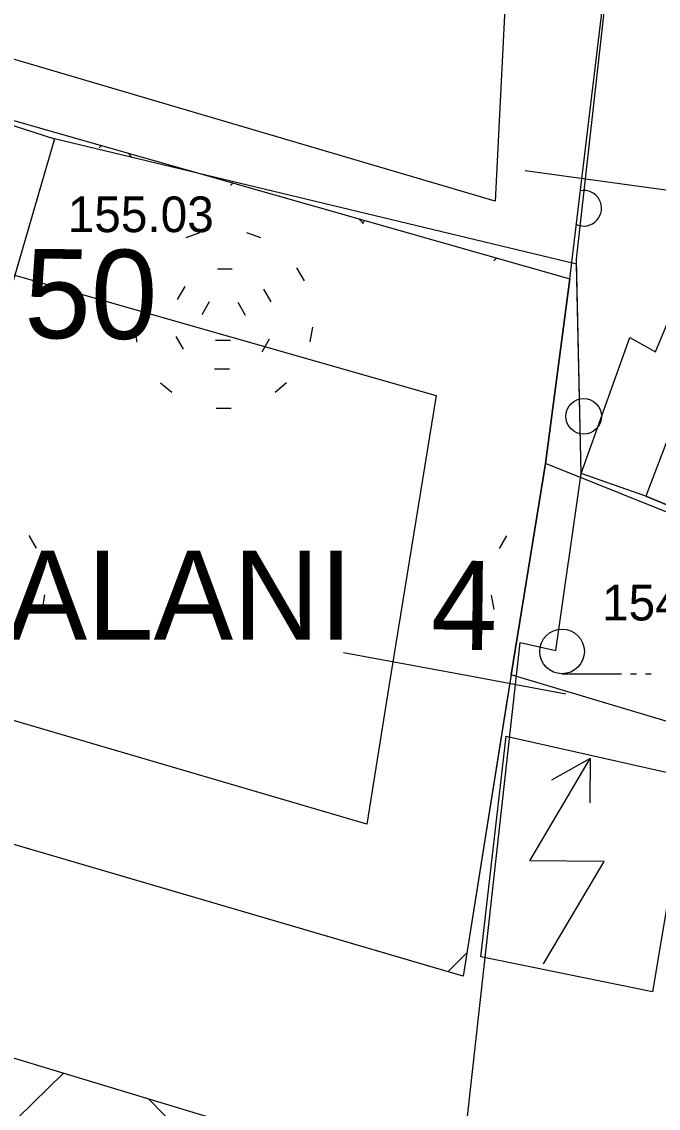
# Model space of a CAD drawing. Extents: x 419677 to 421689, y 4450851 to 4452923.
# Drawn here: x 420267.57 to 420288.96, y 4451920.11 to 4451956.67 of the extents above; entities that cross this region are included whole.
import ezdxf

# ---------------------------------------------------------------- set-up
doc = ezdxf.new("R2010")
doc.units = 0
for name, color, linetype in [('AA_HH', 7, 'Continuous'), ('Level 1', 7, 'Continuous'), ('Level 10', 7, 'Continuous'), ('Level 19', 7, 'Continuous'), ('Level 20', 7, 'Continuous'), ('Level 27', 7, 'Continuous'), ('Level 29', 7, 'Continuous'), ('Level 31', 7, 'Continuous'), ('Level 34', 7, 'Continuous'), ('Level 38', 7, 'Continuous'), ('Level 44', 7, 'Continuous'), ('Level 54', 7, 'Continuous'), ('Level 57', 7, 'Continuous'), ('Level 9', 7, 'Continuous'), ('MULKIYET SINIRI', 7, 'Continuous')]:
    doc.layers.add(name, color=color, linetype=linetype)

msp = doc.modelspace()

# ---------------------------------------------------------------- linework, layer by layer
at = {"layer": 'AA_HH'}
for p, q in [((420285.725, 4451934.731), (420287.725, 4451934.731)), ((420288.025, 4451934.731), (420288.225, 4451934.731)), ((420288.525, 4451934.731), (420288.725, 4451934.731))]:
    msp.add_line(p, q, dxfattribs=at)
for points in [[(420288.544, 4451940.705), (420286.365, 4451941.471), (420286.206, 4451948.679), (420287.779, 4451962.696), (420333.817, 4451944.538), (420332.311, 4451940.928), (420331.824, 4451939.351), (420333.066, 4451938.835), (420329.258, 4451929.421), (420328.406, 4451927.707), (420326.802, 4451928.337), (420325.749, 4451925.361)], [(420253.07, 4451957.757), (420268.667, 4451952.723), (420262.187, 4451930.463), (420248.847, 4451934.599), (420249.914, 4451941.452), (420248.46, 4451941.78)], [(420332.311, 4451940.928), (420331.824, 4451939.351), (420333.066, 4451938.835), (420329.258, 4451929.421), (420327.786, 4451930.122), (420327.166, 4451928.687), (420289.798, 4451943.988), (420288.544, 4451940.705), (420286.365, 4451941.471), (420287.999, 4451946.039), (420288.868, 4451945.556), (420292.839, 4451955.141), (420294.372, 4451954.497), (420294.853, 4451955.878)], [(420259.458, 4451921.085), (420263.996, 4451919.943), (420268.928, 4451918.585), (420273.471, 4451917.713), (420278.603, 4451916.183), (420282.028, 4451915.2), (420284.321, 4451935.777), (420285.52, 4451935.517), (420286.365, 4451941.471), (420286.21, 4451948.504), (420268.667, 4451952.723), (420259.458, 4451921.085)], [(420313.267, 4451930.509), (420314.577, 4451933.842), (420289.798, 4451943.988), (420288.544, 4451940.705)]]:
    msp.add_lwpolyline(points, close=True, dxfattribs=at)
msp.add_circle((420285.725, 4451935.481), 0.75, dxfattribs=at)
at = {"layer": 'Level 1'}
msp.add_line((420285.171, 4451941.809), (420285.985, 4451948.012), dxfattribs=at)
msp.add_line((420285.171, 4451941.809), (420285.985, 4451948.012), dxfattribs=at)
at = {"layer": 'Level 10'}
msp.add_lwpolyline([(420320.676, 4451952.286), (420287.846, 4451965.918), (420283.914, 4451959.364), (420283.477, 4451950.626), (420231.702, 4451965.918)], dxfattribs=at)
at = {"layer": 'Level 20'}
for p, q in [((420292.639, 4451950.532), (420284.485, 4451951.653)), ((420292.639, 4451950.532), (420284.485, 4451951.653)), ((420278.378, 4451935.447), (420282.573, 4451934.668)), ((420278.378, 4451935.447), (420282.573, 4451934.668)), ((420282.573, 4451934.668), (420282.573, 4451934.668)), ((420282.573, 4451934.668), (420285.854, 4451934.058)), ((420282.573, 4451934.668), (420282.573, 4451934.668)), ((420282.573, 4451934.668), (420285.854, 4451934.058))]:
    msp.add_line(p, q, dxfattribs=at)
for points in [[(420236.733, 4451942.109), (420238.791, 4451956.081), (420251.808, 4451952.573), (420267.449, 4451948.101), (420281.49, 4451944.095)], [(420236.733, 4451942.109), (420238.791, 4451956.081), (420251.808, 4451952.573), (420267.449, 4451948.101), (420281.49, 4451944.095)], [(420281.49, 4451944.095), (420279.898, 4451934.306), (420279.164, 4451929.673), (420263.182, 4451934.359), (420249.755, 4451938.293), (420236.733, 4451942.109)], [(420281.49, 4451944.095), (420279.898, 4451934.306), (420279.164, 4451929.673), (420263.182, 4451934.359), (420249.755, 4451938.293), (420236.733, 4451942.109)]]:
    msp.add_lwpolyline(points, dxfattribs=at)
at = {"layer": 'Level 27'}
for points in [[(420248.61, 4451958.613), (420253.146, 4451957.391), (420268.822, 4451952.909), (420285.985, 4451948.012), (420287.724, 4451962.476), (420333.69, 4451943.911), (420338.452, 4451942.062), (420340.782, 4451941.146)], [(420248.61, 4451958.613), (420253.146, 4451957.391), (420268.822, 4451952.909), (420285.985, 4451948.012), (420287.724, 4451962.476), (420333.69, 4451943.911), (420338.452, 4451942.062), (420340.782, 4451941.146)], [(420248.61, 4451958.613), (420253.146, 4451957.391), (420268.822, 4451952.909), (420285.985, 4451948.012), (420287.724, 4451962.476), (420333.69, 4451943.911), (420338.452, 4451942.062), (420340.782, 4451941.146)], [(420285.171, 4451941.809), (420283.847, 4451933.672), (420282.403, 4451924.555), (420281.212, 4451924.904)], [(420285.171, 4451941.809), (420283.847, 4451933.672), (420282.403, 4451924.555), (420281.212, 4451924.904)], [(420281.212, 4451924.904), (420262.057, 4451930.52), (420248.63, 4451934.454), (420231.124, 4451939.585)], [(420281.212, 4451924.904), (420262.057, 4451930.52), (420248.63, 4451934.454), (420231.591, 4451939.448)], [(420281.212, 4451924.904), (420262.057, 4451930.52), (420248.63, 4451934.454), (420231.591, 4451939.448)], [(420284.009, 4451934.695), (420282.403, 4451924.555), (420281.212, 4451924.904)], [(420284.009, 4451934.695), (420282.403, 4451924.555), (420281.212, 4451924.904)], [(420230.449, 4451933.526), (420249.312, 4451927.243), (420259.15, 4451924.266), (420279.018, 4451918.254), (420317.661, 4451907.524), (420322.421, 4451906.203), (420316.586, 4451888.444)], [(420230.449, 4451933.526), (420249.312, 4451927.243), (420259.15, 4451924.266), (420279.018, 4451918.254), (420317.661, 4451907.524), (420322.421, 4451906.203), (420316.586, 4451888.444)], [(420230.685, 4451933.436), (420249.312, 4451927.243), (420259.15, 4451924.266), (420279.018, 4451918.254), (420317.661, 4451907.524), (420322.421, 4451906.203), (420316.586, 4451888.444)], [(420230.685, 4451933.436), (420249.312, 4451927.243), (420259.15, 4451924.266), (420279.018, 4451918.254), (420317.661, 4451907.524), (420322.421, 4451906.203), (420316.586, 4451888.444)]]:
    msp.add_lwpolyline(points, dxfattribs=at)
at = {"layer": 'Level 29'}
msp.add_lwpolyline([(420335.919, 4451921.425), (420330.103, 4451923.775), (420325.798, 4451925.503), (420285.171, 4451941.809)], dxfattribs=at)
msp.add_lwpolyline([(420335.919, 4451921.425), (420330.103, 4451923.775), (420325.798, 4451925.503), (420285.171, 4451941.809)], dxfattribs=at)
at = {"layer": 'Level 31'}
msp.add_circle((420262.835, 4451914.841), 6, dxfattribs=at)
msp.add_circle((420262.835, 4451914.841), 6, dxfattribs=at)
at = {"layer": 'Level 34'}
for p, q in [((420270.165, 4451952.428), (420270.242, 4451952.504)), ((420270.165, 4451952.428), (420270.242, 4451952.504)), ((420271.264, 4451952.113), (420271.128, 4451952.251)), ((420271.264, 4451952.113), (420271.128, 4451952.251)), ((420274.586, 4451951.159), (420274.669, 4451951.241)), ((420274.586, 4451951.159), (420274.669, 4451951.241)), ((420279.052, 4451949.878), (420278.9, 4451950.033)), ((420279.052, 4451949.878), (420278.9, 4451950.033)), ((420279.006, 4451949.891), (420279.095, 4451949.978)), ((420279.006, 4451949.891), (420279.095, 4451949.978)), ((420279.052, 4451949.878), (420279.052, 4451949.878)), ((420279.052, 4451949.878), (420279.052, 4451949.878)), ((420283.427, 4451948.622), (420283.522, 4451948.715)), ((420283.427, 4451948.622), (420283.522, 4451948.715)), ((420281.881, 4451924.708), (420282.528, 4451925.341)), ((420281.881, 4451924.708), (420282.528, 4451925.341)), ((420254.209, 4451906.841), (420268.963, 4451921.297)), ((420254.209, 4451906.841), (420268.963, 4451921.297)), ((420297.712, 4451894.01), (420271.828, 4451920.43)), ((420297.712, 4451894.01), (420271.828, 4451920.43))]:
    msp.add_line(p, q, dxfattribs=at)
at = {"layer": 'Level 38'}
for p, q in [((420273.544, 4451949.562), (420273.078, 4451949.392)), ((420273.544, 4451949.562), (420273.078, 4451949.392)), ((420275.597, 4451949.397), (420275.13, 4451949.566)), ((420275.597, 4451949.397), (420275.13, 4451949.566)), ((420271.866, 4451948.369), (420271.618, 4451947.939)), ((420271.866, 4451948.369), (420271.618, 4451947.939)), ((420274.641, 4451948.336), (420274.145, 4451948.336)), ((420274.641, 4451948.336), (420274.145, 4451948.336)), ((420277.063, 4451947.951), (420276.815, 4451948.381)), ((420277.063, 4451947.951), (420276.815, 4451948.381)), ((420273.041, 4451947.755), (420272.793, 4451947.326)), ((420273.041, 4451947.755), (420272.793, 4451947.326)), ((420275.944, 4451947.241), (420275.696, 4451947.67)), ((420275.944, 4451947.241), (420275.696, 4451947.67)), ((420273.864, 4451947.239), (420273.616, 4451946.81)), ((420273.864, 4451947.239), (420273.616, 4451946.81)), ((420275.086, 4451946.786), (420274.838, 4451947.215)), ((420275.086, 4451946.786), (420274.838, 4451947.215)), ((420271.348, 4451946.376), (420271.434, 4451945.888)), ((420271.348, 4451946.376), (420271.434, 4451945.888)), ((420272.744, 4451946.079), (420272.992, 4451945.65)), ((420272.744, 4451946.079), (420272.992, 4451945.65)), ((420277.257, 4451945.902), (420277.343, 4451946.39)), ((420277.257, 4451945.902), (420277.343, 4451946.39)), ((420274.082, 4451945.955), (420274.578, 4451945.955)), ((420274.082, 4451945.955), (420274.578, 4451945.955)), ((420275.647, 4451945.565), (420275.895, 4451945.994)), ((420275.647, 4451945.565), (420275.895, 4451945.994)), ((420274.047, 4451944.984), (420274.543, 4451944.984)), ((420274.047, 4451944.984), (420274.543, 4451944.984)), ((420272.231, 4451944.517), (420272.611, 4451944.198)), ((420272.231, 4451944.517), (420272.611, 4451944.198)), ((420276.088, 4451944.207), (420276.468, 4451944.526)), ((420276.088, 4451944.207), (420276.468, 4451944.526)), ((420274.103, 4451943.66), (420274.599, 4451943.66)), ((420274.103, 4451943.66), (420274.599, 4451943.66)), ((420268.063, 4451938.951), (420267.815, 4451939.381)), ((420268.063, 4451938.951), (420267.815, 4451939.381)), ((420283.862, 4451939.369), (420283.614, 4451938.939)), ((420283.862, 4451939.369), (420283.614, 4451938.939)), ((420268.257, 4451936.902), (420268.343, 4451937.39)), ((420268.257, 4451936.902), (420268.343, 4451937.39)), ((420283.344, 4451937.376), (420283.43, 4451936.888)), ((420283.344, 4451937.376), (420283.43, 4451936.888))]:
    msp.add_line(p, q, dxfattribs=at)
at = {"layer": 'Level 44'}
msp.add_circle((420286.451, 4451943.391), 0.6, dxfattribs=at)
msp.add_circle((420286.451, 4451943.391), 0.6, dxfattribs=at)
msp.add_arc((420286.451, 4451950.391), 0.6, 245.8181, 100.4704, dxfattribs=at)
msp.add_arc((420286.451, 4451950.391), 0.6, 245.8181, 100.4704, dxfattribs=at)
at = {"layer": 'Level 54'}
for p, q in [((420284.64, 4451928.442), (420286.675, 4451931.885)), ((420284.64, 4451928.442), (420286.675, 4451931.885)), ((420287.14, 4451928.416), (420284.64, 4451928.442)), ((420287.14, 4451928.416), (420284.64, 4451928.442)), ((420285.105, 4451924.974), (420287.14, 4451928.416)), ((420285.105, 4451924.974), (420287.14, 4451928.416))]:
    msp.add_line(p, q, dxfattribs=at)
for points in [[(420286.675, 4451931.885), (420285.369, 4451931.149)], [(420286.675, 4451931.885), (420285.369, 4451931.149)], [(420286.675, 4451931.885), (420286.66, 4451930.385)], [(420286.675, 4451931.885), (420286.66, 4451930.385)]]:
    msp.add_lwpolyline(points, dxfattribs=at)
at = {"layer": 'Level 57'}
msp.add_lwpolyline([(420283.852, 4451932.635), (420289.976, 4451931.255), (420288.77, 4451924.03), (420282.996, 4451925.213)], close=True, dxfattribs=at)
msp.add_lwpolyline([(420283.852, 4451932.635), (420289.976, 4451931.255), (420288.77, 4451924.03), (420282.996, 4451925.213)], close=True, dxfattribs=at)
at = {"layer": 'Level 9'}
msp.add_lwpolyline([(420425.574, 4451910.283), (420391.286, 4451924.082), (420343.881, 4451942.651), (420287.846, 4451965.918), (420283.914, 4451959.364), (420283.477, 4451950.626), (420231.702, 4451965.918), (420228.644, 4451941.45), (420224.602, 4451910.32), (420222.636, 4451894.154), (420216.956, 4451865.1), (420209.201, 4451819.114), (420204.832, 4451797.924), (420203.303, 4451783.287), (420202.429, 4451776.297), (420195.86, 4451755.756)], dxfattribs=at)
msp.add_lwpolyline([(420425.574, 4451910.283), (420391.286, 4451924.082), (420343.881, 4451942.651), (420287.846, 4451965.918), (420283.914, 4451959.364), (420283.477, 4451950.626), (420231.702, 4451965.918), (420228.644, 4451941.45), (420224.602, 4451910.32), (420222.636, 4451894.154), (420216.956, 4451865.1), (420209.201, 4451819.114), (420204.832, 4451797.924), (420203.303, 4451783.287), (420202.429, 4451776.297), (420195.86, 4451755.756)], dxfattribs=at)
at = {"layer": 'MULKIYET SINIRI'}
for points in [[(420231.299, 4451939.533), (420231.802, 4451942.949), (420234.664, 4451962.372), (420253.146, 4451957.391), (420268.822, 4451952.909), (420285.985, 4451948.012), (420285.171, 4451941.809), (420284.013, 4451934.694), (420283.847, 4451933.672), (420282.403, 4451924.555), (420262.057, 4451930.52), (420261.333, 4451930.733), (420261.084, 4451930.806), (420248.63, 4451934.454)], [(420231.299, 4451939.533), (420231.802, 4451942.949), (420234.664, 4451962.372), (420253.146, 4451957.391), (420268.822, 4451952.909), (420285.985, 4451948.012), (420285.171, 4451941.809), (420284.013, 4451934.694), (420283.847, 4451933.672), (420282.403, 4451924.555), (420262.057, 4451930.52), (420261.333, 4451930.733), (420261.084, 4451930.806), (420248.63, 4451934.454)], [(420284.013, 4451934.694), (420285.171, 4451941.809), (420285.985, 4451948.012), (420287.724, 4451962.476), (420333.69, 4451943.911), (420337.904, 4451942.275), (420338.452, 4451942.062), (420335.919, 4451921.425), (420335.65, 4451919.233)], [(420284.013, 4451934.694), (420285.171, 4451941.809), (420285.985, 4451948.012), (420287.724, 4451962.476), (420333.69, 4451943.911), (420337.904, 4451942.275), (420338.452, 4451942.062), (420335.919, 4451921.425), (420335.65, 4451919.233)], [(420243.982, 4451909.859), (420248.014, 4451923.008), (420249.312, 4451927.243), (420259.15, 4451924.266), (420279.018, 4451918.254), (420278.461, 4451916.361), (420273.948, 4451901.018), (420269.222, 4451902.412), (420259.741, 4451905.209), (420254.908, 4451906.635)], [(420243.982, 4451909.859), (420248.014, 4451923.008), (420249.312, 4451927.243), (420259.15, 4451924.266), (420279.018, 4451918.254), (420278.461, 4451916.361), (420273.948, 4451901.018), (420269.222, 4451902.412), (420259.741, 4451905.209), (420254.908, 4451906.635)]]:
    msp.add_lwpolyline(points, close=True, dxfattribs=at)

# ---------------------------------------------------------------- texts
at = {"layer": 'AA_HH'}
for s, p in [('155.03 ', (420269.111, 4451949.586)), ('154.20', (420287.069, 4451936.524))]:
    msp.add_text(s, height=1.2, dxfattribs=at).set_placement(p)
at = {"layer": 'Level 19'}
msp.add_text('TESİSLERİ ALANI', height=2.99997, rotation=359.9948, dxfattribs=at).set_placement((420245.464, 4451935.876))
msp.add_text('TESİSLERİ ALANI', height=2.99997, rotation=359.9948, dxfattribs=at).set_placement((420245.464, 4451935.876))
at = {"layer": 'Level 20'}
msp.add_text('4', height=3, rotation=359.4141, dxfattribs=at).set_placement((420281.309, 4451935.545))
msp.add_text('4', height=3, rotation=359.4141, dxfattribs=at).set_placement((420281.309, 4451935.545))
at = {"layer": 'Level 27'}
msp.add_text('hmax.:21.50', height=2.99999, rotation=359.4141, dxfattribs=at).set_placement((420250.028, 4451946.208))
msp.add_text('hmax.:21.50', height=2.99999, rotation=359.4141, dxfattribs=at).set_placement((420250.028, 4451946.208))

doc.saveas('drawing.dxf')
